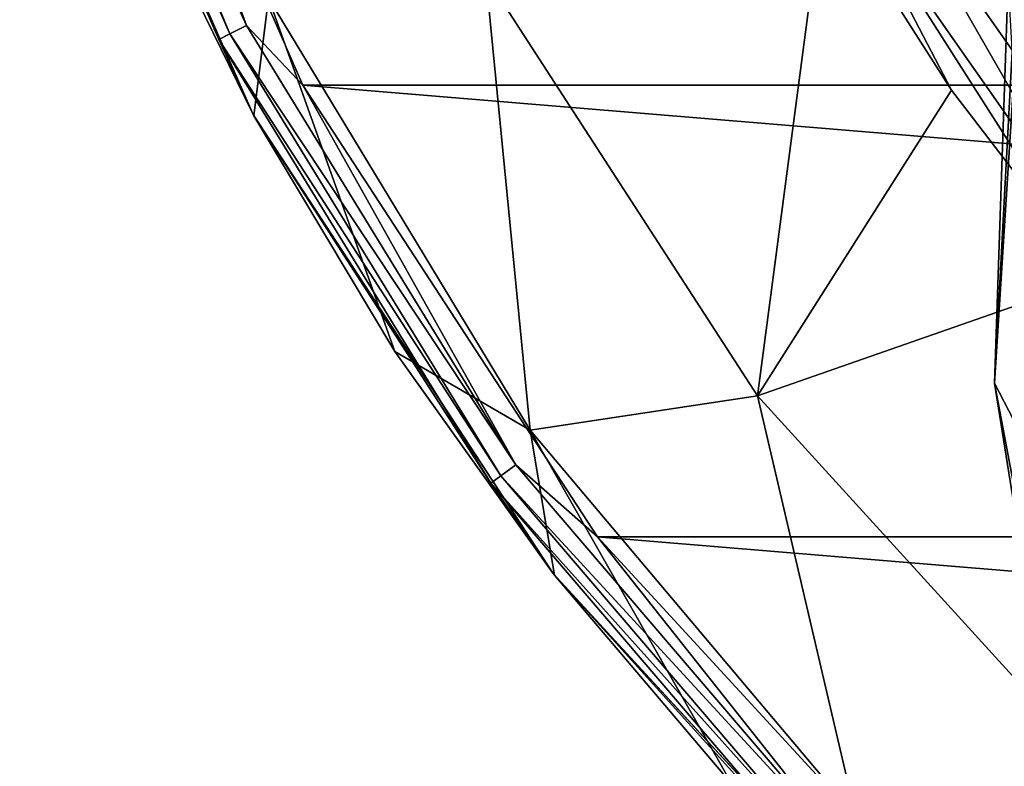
# Model space of a CAD drawing. Header units: metres. Extents: x -40 to 117, y -433 to 89.
# Tile 315 of 656: x -27.45 to -18.88, y -19.43 to -12.93. Entities that reach past the tile are written whole.
import ezdxf

# ---------------------------------------------------------------- set-up
doc = ezdxf.new("R2010")
doc.units = ezdxf.units.M
doc.layers.add('solid_506114_24501146', color=7, linetype='CONTINUOUS')

msp = doc.modelspace()

# ---------------------------------------------------------------- linework, layer by layer
at = {"layer": 'solid_506114_24501146'}
for points in [[(-27.449335, -8.91883, 0.308658), (-27.346123, -8.885294, 0.146308), (-25.61948, -13.053777, 0.146308)], [(-27.346123, -8.885294, 0.146308), (-27.191637, -8.835098, 0.03791), (-25.474749, -12.980033, 0.03791)], [(-25.61948, -13.053777, 0.146308), (-27.346123, -8.885294, 0.146308), (-25.474749, -12.980033, 0.03791)], [(-25.474749, -12.980033, 0.03791), (-27.191637, -8.835098, 0.03791), (-26.867258, -9.203792)], [(-25.716177, -13.103046, 0.308658), (-27.334118, -9.383814, 0.5), (-27.449335, -8.91883, 0.308658)], [(-25.716177, -13.103046, 0.308658), (-27.449335, -8.91883, 0.308658), (-25.61948, -13.053777, 0.146308)], [(24.985365, -13.501526), (-24.985392, -13.501477), (-26.867258, -9.203792)], [(-25.474749, -12.980033, 0.03791), (-26.867258, -9.203792), (-24.985392, -13.501477)], [(26.867233, -9.203864), (24.985365, -13.501526), (-26.867258, -9.203792)], [(-27.334118, -9.383814, 0.5), (-25.416792, -13.754879, 0.5), (-27.331131, -9.392512, 20)], [(-25.716177, -13.103046, 0.308658), (-25.416792, -13.754879, 0.5), (-27.334118, -9.383814, 0.5)], [(-25.416792, -13.754879, 0.5), (-26.461229, -11.619524, 20), (-27.331131, -9.392512, 20)], [(-20.122009, -9.493758, 503.795349), (-20.30051, -9.55176, 503.486603), (-18.27212, -13.018312, 503.486603)], [(-20.121548, -9.493612, 486.204102), (-18.271887, -13.018197, 486.512726), (-20.300257, -9.551693, 486.512726)], [(-18.108429, -12.927162, 503.795349), (-20.122009, -9.493758, 503.795349), (-18.27212, -13.018312, 503.486603)], [(-20.121548, -9.493612, 486.204102), (-18.108004, -12.92693, 486.204102), (-18.271887, -13.018197, 486.512726)], [(-20.300257, -9.551693, 486.512726), (-18.330627, -13.047532, 486.867004), (-20.363867, -9.568853, 486.867004)], [(-20.30051, -9.55176, 503.486603), (-20.363867, -9.568853, 503.132996), (-18.330627, -13.047532, 503.132996)], [(-20.363867, -9.568853, 503.132996), (-20.363867, -9.568853, 486.867004), (-18.330627, -13.047532, 486.867004)], [(-18.330627, -13.047532, 503.132996), (-20.363867, -9.568853, 503.132996), (-18.330627, -13.047532, 486.867004)], [(-18.27212, -13.018312, 503.486603), (-20.30051, -9.55176, 503.486603), (-18.330627, -13.047532, 503.132996)], [(-20.300257, -9.551693, 486.512726), (-18.271887, -13.018197, 486.512726), (-18.330627, -13.047532, 486.867004)], [(-18.951731, -10.941787, 123.391075), (-16.200594, -13.593706, 123.621208), (-18.314981, -10.574002, 123.621208)], [(-19.518852, -11.269215, 122.979263), (-17.265438, -14.487423, 122.979263), (-18.951731, -10.941787, 123.391075)], [(-18.951731, -10.941787, 123.391075), (-16.76379, -14.06649, 123.391075), (-16.200594, -13.593706, 123.621208)], [(-17.265438, -14.487423, 122.979263), (-16.76379, -14.06649, 123.391075), (-18.951731, -10.941787, 123.391075)], [(-19.975924, -11.533105, 122.413696), (-17.669743, -14.826674, 122.413696), (-19.518852, -11.269215, 122.979263)], [(-17.669743, -14.826674, 122.413696), (-17.265438, -14.487423, 122.979263), (-19.518852, -11.269215, 122.979263)], [(-20.292555, -11.715912, 121.731972), (-17.94982, -15.061687, 121.731972), (-19.975924, -11.533105, 122.413696)], [(-17.94982, -15.061687, 121.731972), (-17.669743, -14.826674, 122.413696), (-19.975924, -11.533105, 122.413696)], [(-26.461229, -11.619524, 20), (-25.410223, -13.767011, 20), (-25.285137, -12.739265, 53.681053)], [(-25.416792, -13.754879, 0.5), (-25.410223, -13.767011, 20), (-26.461229, -11.619524, 20)], [(-20.292555, -11.715912, 121.731972), (-20.447624, -11.805436, 120.980194), (-19.340904, -13.542641, 120.980194)], [(-20.292555, -11.715912, 121.731972), (-19.340904, -13.542641, 120.980194), (-18.086988, -15.176777, 120.980194)], [(-20.292555, -11.715912, 121.731972), (-18.086988, -15.176777, 120.980194), (-17.94982, -15.061687, 121.731972)], [(-23.39356, -12.551586, 87.388474), (-21.027988, -16.205698, 87.388474), (-20.447624, -11.805436, 120.980194)], [(-21.027988, -16.205698, 87.388474), (-19.340904, -13.542641, 120.980194), (-20.447624, -11.805436, 120.980194)], [(-25.285137, -12.739265, 53.681053), (-23.005957, -16.50312, 53.681053), (-23.39356, -12.551586, 87.388474)], [(-23.005957, -16.50312, 53.681053), (-21.027988, -16.205698, 87.388474), (-23.39356, -12.551586, 87.388474)], [(-18.846375, -12.575798, 874.554077), (-18.964228, -16.095606, 873.696289), (-18.797237, -13.443818, 875.046814)], [(-18.795197, -12.881318, 873.768738), (-18.964228, -16.095606, 873.696289), (-18.846375, -12.575798, 874.554077)], [(-25.410223, -13.767011, 20), (-24.185305, -15.820272, 20), (-25.285137, -12.739265, 53.681053)], [(-24.185305, -15.820272, 20), (-23.005957, -16.50312, 53.681053), (-25.285137, -12.739265, 53.681053)], [(-18.795197, -12.881318, 873.768738), (-18.799376, -16.415403, 872.920227), (-18.964228, -16.095606, 873.696289)], [(-25.61948, -13.053777, 0.146308), (-25.474749, -12.980033, 0.03791), (-23.130589, -16.805355, 0.03791)], [(-23.130589, -16.805355, 0.03791), (-25.474749, -12.980033, 0.03791), (-24.985392, -13.501477)], [(-25.716177, -13.103046, 0.308658), (-25.61948, -13.053777, 0.146308), (-23.262001, -16.900833, 0.146308)], [(-23.3498, -16.964622, 0.308658), (-25.416792, -13.754879, 0.5), (-25.716177, -13.103046, 0.308658)], [(-23.3498, -16.964622, 0.308658), (-25.716177, -13.103046, 0.308658), (-23.262001, -16.900833, 0.146308)], [(-23.262001, -16.900833, 0.146308), (-25.61948, -13.053777, 0.146308), (-23.130589, -16.805355, 0.03791)], [(-18.964228, -16.095606, 873.696289), (-18.801416, -16.972303, 874.173706), (-18.797237, -13.443818, 875.046814)], [(22.420404, -17.43231), (-22.420448, -17.432253), (-24.985392, -13.501477)], [(-23.130589, -16.805355, 0.03791), (-24.985392, -13.501477), (-22.420448, -17.432253)], [(24.985365, -13.501526), (22.420404, -17.43231), (-24.985392, -13.501477)], [(-21.027988, -16.205698, 87.388474), (-18.086988, -15.176777, 120.980194), (-19.340904, -13.542641, 120.980194)], [(-25.416792, -13.754879, 0.5), (-22.806162, -17.750748, 0.5), (-25.410223, -13.767011, 20)], [(-23.3498, -16.964622, 0.308658), (-22.806162, -17.750748, 0.5), (-25.416792, -13.754879, 0.5)], [(-22.806162, -17.750748, 0.5), (-24.185305, -15.820272, 20), (-25.410223, -13.767011, 20)], [(-21.027988, -16.205698, 87.388474), (-18.097082, -19.424124, 87.388474), (-18.086988, -15.176777, 120.980194)], [(-24.185305, -15.820272, 20), (-22.794859, -17.765259, 20), (-23.005957, -16.50312, 53.681053)], [(-22.806162, -17.750748, 0.5), (-22.794859, -17.765259, 20), (-24.185305, -15.820272, 20)], [(-18.964228, -16.095606, 873.696289), (-18.408831, -19.578758, 872.831726), (-18.801416, -16.972303, 874.173706)], [(-18.799376, -16.415403, 872.920227), (-18.408831, -19.578758, 872.831726), (-18.964228, -16.095606, 873.696289)], [(-23.005957, -16.50312, 53.681053), (-20.171125, -19.868383, 53.681053), (-21.027988, -16.205698, 87.388474)], [(-20.171125, -19.868383, 53.681053), (-18.097082, -19.424124, 87.388474), (-21.027988, -16.205698, 87.388474)], [(-21.248402, -19.588655, 20), (-20.171125, -19.868383, 53.681053), (-23.005957, -16.50312, 53.681053)], [(-22.794859, -17.765259, 20), (-21.248402, -19.588655, 20), (-23.005957, -16.50312, 53.681053)], [(-23.262001, -16.900833, 0.146308), (-23.130589, -16.805355, 0.03791), (-20.216875, -20.216875, 0.03791)], [(-20.216875, -20.216875, 0.03791), (-23.130589, -16.805355, 0.03791), (-22.420448, -17.432253)], [(-23.3498, -16.964622, 0.308658), (-23.262001, -16.900833, 0.146308), (-20.331734, -20.331734, 0.146308)], [(-20.408474, -20.408474, 0.308658), (-22.806162, -17.750748, 0.5), (-23.3498, -16.964622, 0.308658)], [(-20.408474, -20.408474, 0.308658), (-23.3498, -16.964622, 0.308658), (-20.331734, -20.331734, 0.146308)], [(-20.331734, -20.331734, 0.146308), (-23.262001, -16.900833, 0.146308), (-20.216875, -20.216875, 0.03791)], [(19.243437, -20.886593), (-19.243484, -20.886551), (-22.420448, -17.432253)], [(-20.216875, -20.216875, 0.03791), (-22.420448, -17.432253), (-19.243484, -20.886551)], [(22.420404, -17.43231), (19.243437, -20.886593), (-22.420448, -17.432253)], [(-22.806162, -17.750748, 0.5), (-19.573439, -21.262421, 0.5), (-22.794859, -17.765259, 20)], [(-20.408474, -20.408474, 0.308658), (-19.573439, -21.262421, 0.5), (-22.806162, -17.750748, 0.5)], [(-19.573439, -21.262421, 0.5), (-21.248402, -19.588655, 20), (-22.794859, -17.765259, 20)], [(-20.171125, -19.868383, 53.681053), (-16.849113, -22.753778, 53.681053), (-18.097082, -19.424124, 87.388474)]]:
    msp.add_3dface(points, dxfattribs=at)

doc.saveas('drawing.dxf')
